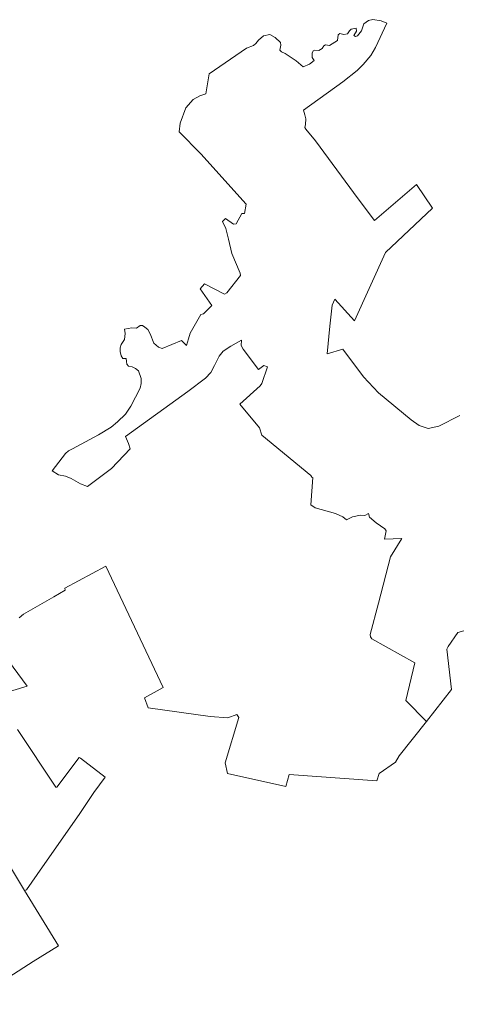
# Model space of a CAD drawing. Extents: x 369010 to 735936, y 6377141 to 6616555.
# Drawn here: x 556291 to 559357, y 6520491 to 6527345 of the extents above; entities that cross this region are included whole.
import ezdxf

# ---------------------------------------------------------------- set-up
doc = ezdxf.new("R2010")
doc.units = 0
doc.header["$LTSCALE"] = 40
doc.layers.add('3', color=7, linetype='Continuous', lineweight=13)

msp = doc.modelspace()

# ---------------------------------------------------------------- linework, layer by layer
at = {"layer": '3'}
for points in [[(558793.14, 6524741.42), (558689.7, 6524855.13), (558545.71, 6525047.77), (558435.49, 6525015.5), (558454.19, 6525208.48), (558469.42, 6525354.45), (558489.77, 6525395.33), (558627.14, 6525245.88), (558842.3, 6525722.2), (559169.66, 6526031.03), (559057.78, 6526195.05), (558764.68, 6525945.63), (558651.31, 6526096.24), (558353.07, 6526499.24), (558286.87, 6526582.49), (558280.08, 6526594.24), (558285.21, 6526614.76), (558286.87, 6526653.66), (558280.08, 6526682.62), (558269.99, 6526713.07), (558544.56, 6526911.02), (558644.52, 6526990.79), (558686.89, 6527033.32), (558739.52, 6527094.4), (558773.45, 6527151.99), (558851.4, 6527320.14), (558812.51, 6527337.02), (558753.09, 6527345.46), (558722.64, 6527338.68), (558692.02, 6527316.67), (558675.14, 6527267.51), (558648, 6527231.76), (558632.77, 6527228.45), (558622.51, 6527235.24), (558639.56, 6527265.69), (558637.74, 6527286.21), (558603.81, 6527279.26), (558592.06, 6527267.51), (558578.48, 6527247.16), (558551.34, 6527242.02), (558524.2, 6527248.81), (558512.28, 6527238.55), (558507.81, 6527199.66), (558451.87, 6527165.73), (558423.08, 6527169.2), (558411.16, 6527162.42), (558401.06, 6527143.72), (558377.23, 6527130.14), (558348.43, 6527133.62), (558338.34, 6527128.49), (558329.9, 6527111.44), (558331.55, 6527082.64), (558345.12, 6527060.63), (558311.2, 6527035.14), (558267.17, 6527016.44), (558219.67, 6527057.16), (558141.55, 6527109.79), (558116.23, 6527121.7), (558105.97, 6527131.8), (558107.79, 6527145.37), (558112.76, 6527167.55), (558109.45, 6527186.08), (558073.86, 6527220.18), (558036.46, 6527242.19), (557990.78, 6527231.93), (557956.85, 6527203.13), (557938.15, 6527179.3), (557921.27, 6527165.73), (557873.44, 6527146.36), (557612.93, 6526967.78), (557590.26, 6526828.43), (557548.55, 6526815.19), (557501.05, 6526788.05), (557450.08, 6526730.29), (557409.53, 6526623.37), (557404.4, 6526562.3), (557553.52, 6526409.54), (557869.63, 6526058.51), (557859.2, 6525994.46), (557840.5, 6525994.46), (557799.95, 6525922.3), (557782.91, 6525918.99), (557726.97, 6525958.04), (557704.95, 6525937.69), (557728.79, 6525888.37), (557747.32, 6525815.38), (557771.16, 6525715.25), (557829.08, 6525576.56), (557830.74, 6525561.17), (557735.74, 6525440.68)], [(557956.85, 6527203.13), (557990.78, 6527231.93), (558036.46, 6527242.19), (558073.86, 6527220.18), (558109.45, 6527186.08), (558112.76, 6527167.55), (558107.79, 6527145.37), (558105.97, 6527131.8), (558116.23, 6527121.7), (558141.55, 6527109.79), (558219.67, 6527057.16), (558267.17, 6527016.44), (558311.2, 6527035.14), (558345.12, 6527060.63), (558331.55, 6527082.64), (558329.9, 6527111.44), (558338.34, 6527128.49), (558348.43, 6527133.62), (558377.23, 6527130.14), (558401.06, 6527143.72), (558411.16, 6527162.42), (558423.08, 6527169.2), (558451.87, 6527165.73), (558507.81, 6527199.66), (558512.28, 6527238.55), (558524.2, 6527248.81), (558551.34, 6527242.02), (558578.48, 6527247.16), (558592.06, 6527267.51), (558603.81, 6527279.26), (558637.74, 6527286.21), (558639.56, 6527265.69), (558622.51, 6527235.24), (558632.77, 6527228.45), (558648, 6527231.76), (558675.14, 6527267.51), (558692.02, 6527316.67), (558722.64, 6527338.68), (558753.09, 6527345.46), (558812.51, 6527337.02), (558851.4, 6527320.14), (558773.45, 6527151.99), (558739.52, 6527094.4), (558686.89, 6527033.32), (558644.52, 6526990.79), (558544.56, 6526911.02), (558269.99, 6526713.07), (558280.08, 6526682.62), (558286.87, 6526653.66), (558285.21, 6526614.76), (558280.08, 6526594.24), (558286.87, 6526582.49), (558353.07, 6526499.24), (558651.31, 6526096.24), (558764.68, 6525945.63), (559057.78, 6526195.05), (559169.66, 6526031.03), (558842.3, 6525722.2), (558627.14, 6525245.88), (558489.77, 6525395.33), (558469.42, 6525354.45), (558454.19, 6525208.48), (558435.49, 6525015.5), (558545.71, 6525047.77), (558689.7, 6524855.13), (558793.14, 6524741.42), (559021.87, 6524553.58), (559076.16, 6524514.68), (559140.54, 6524494.33), (559215.18, 6524509.55), (559360.99, 6524584.2)], [(558321.13, 6524166.3), (557979.03, 6524446.83), (557963.8, 6524499.46), (557826.43, 6524663.97), (557967.61, 6524792.4), (557979.36, 6524807.63), (558018.42, 6524924.64), (557992.93, 6524933.24), (557955.69, 6524906.1), (557850.6, 6525046.95), (557835.21, 6525072.43), (557837.03, 6525109.67), (557764.04, 6525068.96), (557710.09, 6525032.05), (557682.94, 6524997.96), (557650.83, 6524933.57), (557623.69, 6524884.25), (557587.78, 6524845.53), (557464.31, 6524752.68), (557029.04, 6524437.72), (557051.05, 6524390.23), (557061.31, 6524351.17), (556932.38, 6524215.29), (556764.56, 6524089.67), (556715.41, 6524108.37), (556651.03, 6524144.12), (556610.31, 6524161), (556562.81, 6524169.44), (556518.62, 6524198.41), (556611.64, 6524318.4), (556631.99, 6524338.75), (556660.79, 6524352.32), (556842.02, 6524450.47), (556930.06, 6524503.1), (556972.43, 6524540.5), (557028.54, 6524593.13), (557067.43, 6524649.07), (557131.81, 6524775.52), (557138.6, 6524807.79), (557138.6, 6524841.72), (557119.9, 6524896.01), (557099.54, 6524911.23), (557075.87, 6524923.15), (557050.39, 6524928.28), (557038.64, 6524941.85), (557035.16, 6524960.55), (557033.5, 6524982.56), (557011.49, 6524982.56), (556997.92, 6525001.27), (556991.14, 6525030.06), (556991.14, 6525057.21), (556999.58, 6525079.38), (557021.59, 6525114.97), (557026.72, 6525155.68), (557023.24, 6525186.3), (557072.4, 6525196.4), (557106.33, 6525194.74), (557131.65, 6525211.46), (557146.88, 6525211.46), (557163.92, 6525201.36), (557185.93, 6525184.31), (557201.16, 6525153.7), (557226.65, 6525089.31), (557258.76, 6525062.17), (557284.24, 6525051.91), (557419.96, 6525108.02), (557453.72, 6525072.27), (557469.11, 6525118.11), (557480.86, 6525158.83), (557555.5, 6525287.92), (557572.55, 6525292.88), (557632.3, 6525350.81), (557549.22, 6525467.82), (557579.83, 6525503.57), (557720.51, 6525430.58), (557735.74, 6525440.68), (557830.74, 6525561.17), (557829.08, 6525576.56), (557771.16, 6525715.25), (557747.32, 6525815.38), (557728.79, 6525888.37), (557704.95, 6525937.69), (557726.97, 6525958.04), (557782.91, 6525918.99), (557799.95, 6525922.3), (557840.5, 6525994.46), (557859.2, 6525994.46), (557869.63, 6526058.51), (557553.52, 6526409.54), (557404.4, 6526562.3), (557409.53, 6526623.37), (557450.08, 6526730.29), (557501.05, 6526788.05), (557548.55, 6526815.19), (557590.26, 6526828.43), (557612.93, 6526967.78), (557873.44, 6527146.36), (557921.27, 6527165.73), (557938.15, 6527179.3), (557956.85, 6527203.13)], [(557735.74, 6525440.68), (557720.51, 6525430.58), (557579.83, 6525503.57), (557549.22, 6525467.82), (557632.3, 6525350.81), (557572.55, 6525292.88), (557555.5, 6525287.92), (557480.86, 6525158.83), (557469.11, 6525118.11), (557453.72, 6525072.27), (557419.96, 6525108.02), (557284.24, 6525051.91), (557258.76, 6525062.17), (557226.65, 6525089.31), (557201.16, 6525153.7), (557185.93, 6525184.31), (557163.92, 6525201.36), (557146.88, 6525211.46), (557131.65, 6525211.46), (557106.33, 6525194.74), (557072.4, 6525196.4), (557023.24, 6525186.3), (557026.72, 6525155.68), (557021.59, 6525114.97), (556999.58, 6525079.38), (556991.14, 6525057.21), (556991.14, 6525030.06), (556997.92, 6525001.27), (557011.49, 6524982.56), (557033.5, 6524982.56), (557035.16, 6524960.55), (557038.64, 6524941.85), (557050.39, 6524928.28), (557075.87, 6524923.15), (557099.54, 6524911.23), (557119.9, 6524896.01), (557138.6, 6524841.72), (557138.6, 6524807.79), (557131.81, 6524775.52), (557067.43, 6524649.07), (557028.54, 6524593.13), (556972.43, 6524540.5), (556930.06, 6524503.1), (556842.02, 6524450.47), (556660.79, 6524352.32), (556631.99, 6524338.75), (556611.64, 6524318.4), (556518.62, 6524198.41), (556562.81, 6524169.44), (556610.31, 6524161), (556651.03, 6524144.12), (556715.41, 6524108.37), (556764.56, 6524089.67), (556932.38, 6524215.29), (557061.31, 6524351.17), (557051.05, 6524390.23), (557029.04, 6524437.72), (557464.31, 6524752.68), (557587.78, 6524845.53), (557623.69, 6524884.25), (557650.83, 6524933.57), (557682.94, 6524997.96), (557710.09, 6525032.05), (557764.04, 6525068.96), (557837.03, 6525109.67), (557835.21, 6525072.43), (557850.6, 6525046.95), (557955.69, 6524906.1), (557992.93, 6524933.24), (558018.42, 6524924.64), (557979.36, 6524807.63), (557967.61, 6524792.4), (557826.43, 6524663.97), (557963.8, 6524499.46), (557979.03, 6524446.83), (558321.13, 6524166.3), (558327.91, 6524154.55), (558336.52, 6524151.07), (558321.13, 6523961.07), (558351.74, 6523940.72), (558494.08, 6523901.66), (558544.89, 6523878.32), (558570.21, 6523857.8), (558612.58, 6523876.5), (558666.86, 6523888.42), (558699.14, 6523886.76), (558722.8, 6523900.33), (558729.59, 6523874.85), (558777.09, 6523835.79), (558838.16, 6523795.07), (558846.6, 6523779.85), (558834.85, 6523722.09), (558956.83, 6523725.56), (558877.22, 6523598.12), (558793.64, 6523274.56), (558736.04, 6523056.26), (558737.7, 6523041.04), (558747.8, 6523027.47), (559046.03, 6522858.15), (558984.96, 6522597.15)], [(559360.99, 6524584.2), (559215.18, 6524509.55), (559140.54, 6524494.33), (559076.16, 6524514.68), (559021.87, 6524553.58), (558793.14, 6524741.42)], [(556286.92, 6523172.61), (556317.37, 6523199.76), (556528.88, 6523318.59), (556608.66, 6523366.09), (556607, 6523379.66), (556891.83, 6523534.07), (557293.02, 6522687.02), (557160.78, 6522615.69), (557186.26, 6522544.52), (557618.56, 6522485.11), (557743.68, 6522475.84), (557806.41, 6522499.67), (557819.98, 6522477.5), (557723.16, 6522160.72), (557740.04, 6522087.73), (558146.35, 6521997.86), (558171.68, 6522079.29), (558781.56, 6522036.59), (558798.6, 6522087.57), (558912.14, 6522165.52), (558937.63, 6522209.71), (559127.3, 6522450.19), (558984.96, 6522597.15), (559046.03, 6522858.15), (558747.8, 6523027.47), (558737.7, 6523041.04), (558736.04, 6523056.26), (558793.64, 6523274.56), (558877.22, 6523598.12), (558956.83, 6523725.56), (558834.85, 6523722.09), (558846.6, 6523779.85), (558838.16, 6523795.07), (558777.09, 6523835.79), (558729.59, 6523874.85), (558722.8, 6523900.33), (558699.14, 6523886.76), (558666.86, 6523888.42), (558612.58, 6523876.5), (558570.21, 6523857.8), (558544.89, 6523878.32), (558494.08, 6523901.66), (558351.74, 6523940.72), (558321.13, 6523961.07), (558336.52, 6524151.07), (558327.91, 6524154.55), (558321.13, 6524166.3)], [(559127.3, 6522450.19), (558937.63, 6522209.71), (558912.14, 6522165.52), (558798.6, 6522087.57), (558781.56, 6522036.59), (558171.68, 6522079.29), (558146.35, 6521997.86), (557740.04, 6522087.73), (557723.16, 6522160.72), (557819.98, 6522477.5), (557806.41, 6522499.67), (557743.68, 6522475.84), (557618.56, 6522485.11), (557186.26, 6522544.52), (557160.78, 6522615.69), (557293.02, 6522687.02), (556891.83, 6523534.07), (556607, 6523379.66), (556608.66, 6523366.09), (556528.88, 6523318.59), (556317.37, 6523199.76), (556286.92, 6523172.61)], [(558984.96, 6522597.15), (559127.3, 6522450.19), (559302.07, 6522673.62), (559269.96, 6522953.65), (559278.4, 6522972.35), (559347.58, 6523070.33), (559388.3, 6523082.08)], [(559388.3, 6523082.08), (559347.58, 6523070.33), (559278.4, 6522972.35), (559269.96, 6522953.65), (559302.07, 6522673.62), (559127.3, 6522450.19)], [(556117.77, 6522630.26), (556343.35, 6522696.46), (556214.43, 6522872.88)], [(556214.43, 6522872.88), (556343.35, 6522696.46), (556117.77, 6522630.26)], [(556145.74, 6521565.9), (556325.48, 6521271.14), (556339.22, 6521276.27), (556451.1, 6521437.47), (556707.13, 6521802.4), (556808.75, 6521953.84), (556886.7, 6522062.41), (556715.41, 6522194.81), (556705.31, 6522198.12), (556550.9, 6521992.9), (556544.11, 6521991.08), (556276.66, 6522394.08)], [(556276.66, 6522394.08), (556544.11, 6521991.08), (556550.9, 6521992.9), (556705.31, 6522198.12), (556715.41, 6522194.81), (556886.7, 6522062.41), (556808.75, 6521953.84), (556707.13, 6521802.4), (556451.1, 6521437.47), (556339.22, 6521276.27), (556325.48, 6521271.14), (556562.48, 6520885.02), (556386.22, 6520776.45), (556214.92, 6520667.71)], [(554028.78, 6520129.99), (554105.08, 6520262.22), (554196.6, 6520553.18), (554315.27, 6520712.73), (554474.32, 6520846.62), (554653.89, 6520990.61), (554664.15, 6521026.19), (555119.45, 6521000.87), (555319.55, 6520995.74), (555454.43, 6520774.96), (555972.96, 6521068.23), (556214.92, 6520667.71), (556386.22, 6520776.45), (556562.48, 6520885.02), (556325.48, 6521271.14), (556145.74, 6521565.9), (555911.06, 6521933.65), (555895.83, 6521955.83), (555688.95, 6521842.13), (555151.72, 6521528.83)]]:
    msp.add_lwpolyline(points, dxfattribs=at)

doc.saveas('drawing.dxf')
